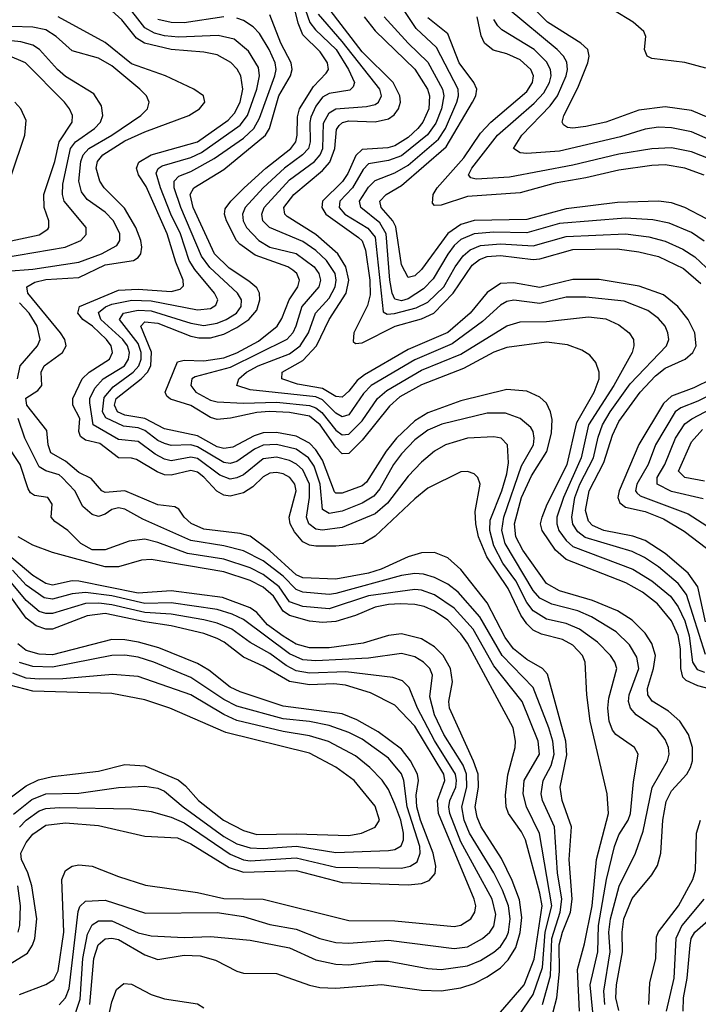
# Model space of a CAD drawing. Header units: inches. Extents: x 990535 to 1117859, y 769386 to 892122.
# Tile 354 of 656: x 1083870 to 1085931, y 782331 to 785321. Entities that reach past the tile are written whole.
import ezdxf

# ---------------------------------------------------------------- set-up
doc = ezdxf.new("R2010")
doc.units = ezdxf.units.IN
doc.header["$MEASUREMENT"] = 0
doc.layers.add('B0788', color=7, linetype='Continuous')

msp = doc.modelspace()

# ---------------------------------------------------------------- linework, layer by layer
at = {"layer": 'B0788', "color": 5}
for points, elevation in [([(1086030, 783271), (1085930, 783298.1), (1085894.1, 783314.1), (1085884.2, 783324.2), (1085878, 783350), (1085877.1, 783410), (1085870, 783451), (1085850, 783494.7), (1085807.1, 783547.1), (1085761.8, 783581.8), (1085711.1, 783611.1), (1085530, 783681.1), (1085497.4, 783710), (1085456.6, 783770), (1085451.5, 783790), (1085456.4, 783810), (1085471.7, 783850), (1085532.8, 783970), (1085562.3, 784097.7), (1085614.3, 784190), (1085629.9, 784230), (1085630.3, 784250.3), (1085619.5, 784279.5), (1085601.8, 784301.8), (1085577.4, 784317.4), (1085533.5, 784333.5), (1085470, 784341.3), (1085350, 784325.3), (1085310, 784310.8), (1085218.3, 784261.7), (1085090, 784212.2), (1085024.7, 784175.3), (1084993.3, 784146.7), (1084910, 784044.1), (1084870, 784002.9), (1084850, 784002.5), (1084830, 784022.9), (1084782.8, 784090), (1084750, 784116.7), (1084690, 784128.3), (1084628.9, 784131.1), (1084590, 784128.4), (1084510.2, 784110.2), (1084470, 784106.7), (1084450, 784112.3), (1084390, 784149.3), (1084328.4, 784168.4), (1084317.6, 784177.6), (1084311.7, 784190), (1084350, 784281.6), (1084370, 784287.2), (1084430, 784284.8), (1084490, 784293.7), (1084530, 784308.7), (1084595.1, 784344.9), (1084651.9, 784390), (1084666.5, 784413.5), (1084688.5, 784470), (1084715.3, 784510), (1084719.6, 784530), (1084711.7, 784550), (1084700.1, 784560.1), (1084684.9, 784570), (1084585.8, 784605.8), (1084538.7, 784638.7), (1084528.7, 784650), (1084498.8, 784710), (1084492.4, 784730), (1084494, 784746), (1084511.5, 784770), (1084552, 784810), (1084617.9, 784870), (1084693.8, 784930), (1084709, 784950), (1084713.4, 784970), (1084713.9, 785026.1), (1084719.9, 785050), (1084762.2, 785117.8), (1084801.3, 785158.7), (1084807.7, 785170), (1084805.2, 785190), (1084782.9, 785222.9), (1084730, 785274.7), (1084715.9, 785310), (1084686.6, 785430)], 3280), ([(1085948.5, 784648.5), (1085910, 784674.5), (1085842.6, 784702.6), (1085792.6, 784712.6), (1085710, 784718), (1085510, 784701.7), (1085410, 784673.9), (1085310, 784675.5), (1085250, 784671), (1085210, 784653.1), (1085190, 784634.9), (1085170, 784609.2), (1085126, 784534), (1085096.8, 784503.2), (1085050, 784473.4), (1085030, 784467.2), (1085010, 784472.5), (1085001.8, 784490), (1084994.7, 784530), (1084983.7, 784670), (1084963.6, 784703.6), (1084905.8, 784750), (1084902.4, 784770), (1084930, 784812.7), (1084950, 784832.9), (1085010, 784856), (1085050, 784878.7), (1085142.5, 784957.5), (1085163.6, 784990), (1085197.5, 785070), (1085202.7, 785090), (1085201.7, 785110), (1085136.3, 785236.3), (1085074.6, 785294.6), (1085002, 785402)], 3140), ([(1085963.1, 785023.1), (1085910, 785045), (1085830, 785056.5), (1085750, 785046.4), (1085650.3, 785009.7), (1085590, 784996.4), (1085550, 784991.9), (1085533.8, 784993.8), (1085521.9, 785001.9), (1085517.6, 785010), (1085522.6, 785030), (1085565.6, 785114.4), (1085595.5, 785190), (1085599.3, 785210), (1085595.2, 785230), (1085573.9, 785250), (1085473.5, 785313.5), (1085390, 785397.7)], 3020), ([(1085614.9, 782265.1), (1085602.7, 782390), (1085625.7, 782490), (1085627.5, 782570), (1085652.2, 782710), (1085677, 782810), (1085690, 782844.8), (1085717.6, 782890), (1085724.7, 782910), (1085734, 783006), (1085748.3, 783090), (1085737.1, 783110), (1085680.2, 783150), (1085670, 783163.2), (1085660.1, 783190), (1085656.6, 783230), (1085659.5, 783260.5), (1085683.9, 783350), (1085677.6, 783370), (1085664.3, 783390), (1085625.3, 783430), (1085569.8, 783469.8), (1085530, 783486.6), (1085470, 783500.6), (1085430, 783525.3), (1085410, 783551.3), (1085376.9, 783616.9), (1085337.8, 783670), (1085310, 783723.1), (1085297.5, 783770), (1085298.8, 783801.2), (1085334.4, 783890), (1085350, 783941.5), (1085354.9, 783974.9), (1085351.8, 784030), (1085332.8, 784050), (1085310, 784054.5), (1085230.1, 784049.9), (1085163.2, 784030), (1085129.5, 784010), (1085090, 783976.9), (1085050, 783934.5), (1084987.6, 783852.4), (1084950, 783819.9), (1084850, 783779.1), (1084790, 783770.4), (1084770, 783773.8), (1084748.3, 783790), (1084741.8, 783810), (1084750.5, 783870), (1084750, 783910), (1084730, 783953.5), (1084711.1, 783971.1), (1084690, 783982.5), (1084650, 783991.9), (1084610, 783987.4), (1084550, 783939), (1084530, 783929), (1084510, 783925.9), (1084477.7, 783937.7), (1084410, 783988.4), (1084390, 783992.3), (1084330, 783980.8), (1084310, 783986.4), (1084281.5, 784001.5), (1084230, 784040.2), (1084170, 784045.4), (1084093.7, 784090), (1084083.2, 784156.8), (1084083.9, 784170), (1084098.3, 784201.7), (1084124.1, 784230), (1084188.2, 784270), (1084201.2, 784290), (1084203.6, 784310), (1084197.6, 784330), (1084183.9, 784350), (1084117.2, 784410), (1084110, 784431.1), (1084131.3, 784448.7), (1084150, 784456.6), (1084211, 784469), (1084270, 784466.8), (1084410, 784440), (1084450, 784443.3), (1084466.1, 784453.9), (1084471.6, 784470), (1084462.4, 784490), (1084402.2, 784562.2), (1084385.5, 784590), (1084358.4, 784670), (1084329.2, 784730), (1084297.9, 784810), (1084285.3, 784854.7), (1084291, 784869), (1084303.4, 784876.6), (1084390, 784902.7), (1084422.1, 784917.9), (1084539.8, 785000.2), (1084562, 785030), (1084590.3, 785110), (1084598.4, 785150), (1084595.4, 785175.4), (1084565.5, 785225.5), (1084521.4, 785261.4), (1084472.8, 785272.8), (1084352.6, 785267.4), (1084310, 785271.4), (1084279.7, 785279.7), (1084250, 785296.2), (1084190, 785374.3)], 3360), ([(1084731.3, 785370), (1084751.9, 785311.9), (1084768.3, 785290), (1084831.5, 785230), (1084868.7, 785170), (1084886.9, 785130), (1084883.2, 785116.8), (1084873.2, 785106.8), (1084810, 785096.9), (1084790, 785085.4), (1084770, 785058.4), (1084754.8, 785025.2), (1084751.1, 785008.9), (1084752.9, 784950), (1084746.9, 784930), (1084729.4, 784910.6), (1084674.4, 784870), (1084609.4, 784810), (1084554.9, 784750), (1084546.9, 784730), (1084548.9, 784710), (1084559.4, 784690), (1084596.6, 784650), (1084630, 784630.2), (1084710, 784610.4), (1084764.4, 784570), (1084778.5, 784550), (1084783.4, 784530), (1084778.6, 784510), (1084726.9, 784450), (1084709, 784390), (1084699.3, 784370), (1084681.6, 784350), (1084510, 784265), (1084403.6, 784236.4), (1084392.7, 784230), (1084390.4, 784210), (1084405.5, 784190), (1084450, 784165.2), (1084470, 784160.6), (1084550, 784156.4), (1084650, 784159.3), (1084750, 784149.6), (1084770, 784142.1), (1084788, 784128), (1084830, 784074.3), (1084850, 784059.8), (1084870, 784061.8), (1084910, 784102.2), (1084957.4, 784170), (1084984.8, 784195.2), (1085090, 784256), (1085210, 784304.9), (1085350, 784391.5), (1085390, 784403.5), (1085470, 784404.1), (1085598.1, 784418.1), (1085650, 784411.9), (1085690, 784394.2), (1085721.1, 784370), (1085734.3, 784350), (1085735.7, 784330), (1085729.9, 784310), (1085674.5, 784210), (1085597.8, 784090), (1085575.3, 783990), (1085521.7, 783870), (1085501.6, 783810), (1085501.3, 783790), (1085507.7, 783770), (1085530, 783738.8), (1085550, 783721.2), (1085732.2, 783652.2), (1085790, 783616.7), (1085846.2, 783570), (1085870, 783537.5), (1085890, 783494.9), (1085903, 783450), (1085913.8, 783370), (1085927.7, 783347.7), (1085950, 783339.4)], 3260), ([(1085952.6, 783492.6), (1085930, 783598), (1085900.4, 783640.4), (1085830, 783700.1), (1085770, 783739), (1085732, 783752), (1085643.9, 783770), (1085610, 783784.9), (1085597.6, 783797.6), (1085588.2, 783830), (1085599.4, 783890), (1085644.1, 783975.9), (1085670, 784058.9), (1085690, 784101), (1085754.1, 784190), (1085801.2, 784238.8), (1085830, 784262.4), (1085891.5, 784290), (1085914.4, 784310), (1085924.1, 784330), (1085920.5, 784370), (1085900.3, 784410), (1085869, 784450), (1085825.2, 784485.2), (1085751.4, 784511.4), (1085630, 784531.4), (1085550, 784531.8), (1085450, 784507.2), (1085370, 784521.8), (1085330, 784519.5), (1085290, 784492), (1085238.1, 784430), (1085170, 784370.8), (1085050, 784319.3), (1084917.4, 784242.6), (1084894.8, 784225.2), (1084870, 784192.7), (1084850, 784174.9), (1084830, 784176.6), (1084790, 784201), (1084714.1, 784214.1), (1084666.6, 784230), (1084667.6, 784250), (1084730, 784285.8), (1084771.5, 784330), (1084810.2, 784410), (1084861.8, 784490), (1084869.8, 784530), (1084861.1, 784570), (1084836.5, 784610), (1084770, 784668), (1084683.1, 784723.1), (1084675.4, 784730), (1084672, 784750), (1084702.4, 784790), (1084790, 784863), (1084812, 784888), (1084827, 784930), (1084832.3, 784987.7), (1084840.4, 784999.6), (1084851, 785009), (1084870, 785013.3), (1084950, 785010.7), (1084990, 785019.4), (1085007.6, 785032.4), (1085020.5, 785050), (1085026.5, 785070), (1085024.8, 785090), (1085004.2, 785130), (1084910, 785223.6), (1084803.2, 785363.2)], 3220), ([(1085570.6, 782310), (1085563.7, 782436.3), (1085585.6, 782514.4), (1085609.1, 782630), (1085622.2, 782770), (1085658.1, 782910), (1085654.6, 782970), (1085602.6, 783190), (1085592.9, 783270), (1085587.9, 783370), (1085579.2, 783390), (1085550, 783421.6), (1085518.2, 783438.2), (1085454.7, 783454.7), (1085430, 783466.6), (1085410, 783485.6), (1085392.6, 783512.6), (1085353.3, 783593.3), (1085288.8, 783690), (1085263.4, 783750), (1085255, 783790), (1085253.2, 783826.8), (1085268.7, 783910), (1085261.7, 783930), (1085250, 783941.7), (1085230, 783948.5), (1085210, 783947.6), (1085110, 783897.7), (1085070, 783866), (1084950, 783752.5), (1084912.1, 783730), (1084830, 783722.1), (1084770, 783722.4), (1084750, 783725.3), (1084730, 783735.6), (1084705.3, 783765.3), (1084692.1, 783790), (1084688.6, 783810), (1084710.2, 783890.2), (1084705.6, 783910), (1084691, 783930), (1084670, 783941.6), (1084650, 783946), (1084630, 783943.7), (1084610, 783932.6), (1084578.3, 783901.7), (1084550, 783883.9), (1084510, 783873.9), (1084490, 783877), (1084468.7, 783888.7), (1084430, 783931.7), (1084410, 783947), (1084390, 783951.4), (1084330, 783937.4), (1084310, 783938.9), (1084287.4, 783947.4), (1084224.7, 783984.7), (1084210, 783989.6), (1084170, 783989.9), (1084113.6, 784033.6), (1084070, 784043.9), (1084055, 784055), (1084050.2, 784070), (1084053.4, 784110), (1084032, 784150), (1084031.7, 784170), (1084059.9, 784230), (1084081.3, 784250), (1084143.1, 784290), (1084152.6, 784310), (1084148.2, 784330), (1084133.8, 784350), (1084091.4, 784390), (1084062.5, 784410), (1084046.7, 784430), (1084052, 784450), (1084170, 784499.6), (1084230, 784502), (1084330, 784495.8), (1084357.7, 784502.3), (1084367.8, 784512.2), (1084367, 784530), (1084344.5, 784584.5), (1084318, 784670), (1084254.2, 784814.2), (1084230.7, 784850), (1084225.2, 784870), (1084232.3, 784887.7), (1084270, 784910.2), (1084410, 784949.6), (1084503.8, 785016.2), (1084523.1, 785036.9), (1084539.7, 785070), (1084548.3, 785110), (1084542.3, 785150), (1084530.6, 785170.6), (1084511.2, 785191.2), (1084470, 785214.3), (1084430, 785221.8), (1084330, 785230), (1084249.1, 785249.1), (1084225.1, 785265.1), (1084180.5, 785320.5), (1084150, 785347.4)], 3380), ([(1085690, 782311.5), (1085680.1, 782350), (1085682.3, 782390), (1085700.5, 782490), (1085699.5, 782550), (1085704.4, 782590), (1085730, 782652.3), (1085790, 782723.8), (1085807.4, 782752.6), (1085817.3, 782790), (1085823.1, 782890), (1085833.8, 782946.2), (1085850, 782979.1), (1085896, 783030), (1085907.5, 783050), (1085913.4, 783070), (1085913, 783110), (1085900.9, 783150), (1085874.9, 783190), (1085840.9, 783220.9), (1085791.2, 783251.2), (1085777.9, 783270), (1085777, 783290), (1085795.2, 783350), (1085800.7, 783390), (1085790, 783425.9), (1085770, 783457.3), (1085730, 783497.4), (1085685.2, 783525.2), (1085610, 783557), (1085510, 783586), (1085470, 783608.4), (1085398.1, 783710), (1085377.3, 783750), (1085372.7, 783790), (1085393.7, 783870), (1085424.3, 783935.7), (1085471, 784009), (1085485.6, 784065.6), (1085487.1, 784107.1), (1085482.7, 784130), (1085470, 784156.3), (1085450, 784174.5), (1085410, 784192.8), (1085350, 784197.3), (1085210, 784163.5), (1085110, 784126.6), (1085070, 784102.4), (1085014.4, 784050), (1084983.2, 784010), (1084923.9, 783916.1), (1084910, 783905.4), (1084850, 783882.6), (1084830, 783883.1), (1084826.8, 783886.8), (1084790, 783982.9), (1084770, 784014.5), (1084750, 784035.1), (1084710, 784056.5), (1084650, 784067.4), (1084610, 784066), (1084582.9, 784057.1), (1084517.4, 784022.6), (1084490, 784018.1), (1084470, 784024), (1084410, 784056.7), (1084310, 784078.1), (1084250, 784110), (1084190, 784119.9), (1084167.2, 784130), (1084158.4, 784150), (1084163.2, 784170), (1084239.2, 784230), (1084258, 784250), (1084269.1, 784270), (1084270.9, 784310.9), (1084238.1, 784390), (1084250, 784403.2), (1084290, 784399.2), (1084390, 784359.3), (1084414.4, 784354.4), (1084450, 784354.7), (1084490, 784365.5), (1084530, 784385.9), (1084566.5, 784410), (1084590, 784438.3), (1084599.6, 784470), (1084598.2, 784490), (1084590, 784506.1), (1084566.7, 784526.7), (1084506.1, 784566.1), (1084462.2, 784610), (1084397.1, 784750), (1084387.9, 784790), (1084399.1, 784810), (1084490, 784866.1), (1084617.1, 784970), (1084629.3, 784990.7), (1084656.8, 785090), (1084692.9, 785150), (1084698.2, 785170), (1084694.3, 785190), (1084663.2, 785250), (1084630, 785335.7)], 3320), ([(1085952.5, 783392.5), (1085895.5, 783575.5), (1085870, 783608.4), (1085810, 783659.4), (1085767.5, 783687.5), (1085730, 783705.6), (1085587.9, 783747.9), (1085565.1, 783765.1), (1085550, 783788.8), (1085546.8, 783810), (1085556.3, 783870), (1085571.2, 783910), (1085612.4, 783990), (1085626.6, 784053.4), (1085640.5, 784090), (1085663.4, 784130), (1085724.6, 784215.4), (1085834.3, 784330), (1085841.1, 784350), (1085838.7, 784370), (1085829.9, 784390), (1085810, 784413.7), (1085777.5, 784437.5), (1085705.6, 784465.6), (1085590, 784478.3), (1085530, 784477.8), (1085450, 784459.3), (1085370.7, 784469.3), (1085350, 784464.8), (1085330, 784453.9), (1085275.4, 784404.6), (1085183.9, 784336.1), (1085070, 784287.7), (1084937.7, 784210), (1084914, 784186), (1084870, 784121), (1084850, 784114.9), (1084830, 784126.1), (1084790, 784166.2), (1084770, 784175.4), (1084570, 784197.1), (1084529.8, 784210), (1084535.7, 784230), (1084559.2, 784250), (1084594.4, 784270), (1084690, 784305.7), (1084721.8, 784330), (1084747.2, 784370), (1084769.1, 784430), (1084810, 784475.2), (1084828.6, 784510), (1084831.3, 784530), (1084828, 784550), (1084802.5, 784590), (1084770, 784619.7), (1084730, 784647.4), (1084629, 784690), (1084608.6, 784710), (1084605.2, 784730), (1084613, 784750), (1084690, 784834.9), (1084765.7, 784890), (1084782.8, 784910), (1084791.1, 784930), (1084793.1, 785006.9), (1084810, 785038.4), (1084830, 785050.3), (1084923.1, 785056.9), (1084950, 785063.5), (1084960.2, 785070), (1084969.5, 785090), (1084963.5, 785110), (1084850, 785255.1), (1084777.9, 785337.9)], 3240), ([(1086010, 784937), (1085910, 784979.9), (1085850, 784992.4), (1085810, 784994.2), (1085770, 784987.9), (1085694.5, 784965.5), (1085510, 784922), (1085410, 784914.6), (1085390, 784916.9), (1085370, 784929.7), (1085395.6, 784970), (1085480.8, 785059.2), (1085503.1, 785090), (1085529.7, 785150), (1085533.8, 785170), (1085531.7, 785191.7), (1085521.9, 785210), (1085502.3, 785230), (1085353.6, 785353.6)], 3040), ([(1085953.6, 785173.6), (1085890, 785190.6), (1085790, 785202.7), (1085775.8, 785210), (1085767.9, 785230), (1085771.8, 785270), (1085765.3, 785285.3), (1085733.6, 785313.6), (1085673.7, 785350)], 2980), ([(1083830, 784557.1), (1083910, 784563.1), (1084050, 784584.6), (1084118.5, 784610), (1084164.9, 784635.1), (1084174.6, 784650), (1084174.3, 784670), (1084155, 784710), (1084130, 784735.9), (1084075.2, 784775.2), (1084058, 784798), (1084050.2, 784830), (1084056.1, 784890), (1084062.8, 784910), (1084080.3, 784930), (1084150.6, 784970), (1084238, 785030), (1084258, 785050), (1084263.7, 785070), (1084255, 785090), (1084235.4, 785110), (1084150, 785181), (1084110, 785203.6), (1084030, 785226.7), (1083981.1, 785270), (1083950, 785289.9), (1083910, 785297.9), (1083781.9, 785301.9)], 3440), ([(1085490, 782307.7), (1085501.8, 782350), (1085509.2, 782430), (1085508.6, 782511.4), (1085518.6, 782550), (1085542.5, 782610), (1085548.2, 782650), (1085538.5, 782770), (1085546.3, 782870), (1085517.7, 782950), (1085511.7, 782990), (1085531.9, 783088.1), (1085528.8, 783130), (1085473.5, 783333.5), (1085458.1, 783350), (1085410, 783377.8), (1085369.8, 783409.8), (1085344.7, 783444.7), (1085290.1, 783550.1), (1085210, 783651.4), (1085170, 783686.5), (1085130, 783702.9), (1085090, 783701.7), (1085050, 783689.9), (1084967.8, 783652.2), (1084930, 783640), (1084830, 783621.6), (1084730, 783626), (1084710, 783635.1), (1084630, 783707.8), (1084570, 783752.1), (1084540.3, 783760.3), (1084430, 783773.1), (1084390.8, 783790.8), (1084369.4, 783810), (1084353.9, 783833.9), (1084341.1, 783841.1), (1084290, 783847.4), (1084190, 783890.2), (1084130, 783885.3), (1084119.5, 783890), (1084087.7, 783927.7), (1084050, 783945.9), (1084010, 783979.9), (1083965.4, 784005.4), (1083957, 784030), (1083953.3, 784073.3), (1083891.7, 784150), (1083888.6, 784171.4), (1083925.6, 784194.4), (1083937.9, 784210), (1083936, 784250), (1083945.1, 784270), (1083999.9, 784310), (1084011.6, 784330), (1084007.1, 784350), (1083993.9, 784370), (1083895.6, 784490), (1083892.1, 784510), (1083916.3, 784523.7), (1083950, 784531.9), (1084050, 784537.5), (1084130, 784576), (1084215.7, 784590), (1084230, 784598.4), (1084238.7, 784610), (1084241.7, 784630), (1084238.4, 784650), (1084222.8, 784690), (1084188.4, 784748.4), (1084127.2, 784810), (1084113.4, 784830), (1084102.6, 784870), (1084106.4, 784890), (1084123.3, 784910), (1084190, 784952.5), (1084250, 784980.7), (1084383.7, 785030), (1084416.5, 785050), (1084432.3, 785070), (1084428.9, 785090), (1084398.7, 785110), (1084312.7, 785150), (1084210, 785186.5), (1084130, 785251.6), (1083986.8, 785330)], 3420), ([(1085647.1, 782330), (1085643.9, 782370), (1085662.9, 782490), (1085659.3, 782550), (1085664.9, 782590), (1085690.5, 782689.5), (1085740.4, 782790), (1085763.6, 782856.4), (1085791.1, 782988.9), (1085837.5, 783070), (1085842.8, 783090), (1085840.9, 783110), (1085830, 783135), (1085806.1, 783166.1), (1085741.9, 783210), (1085724.9, 783230), (1085719.3, 783250), (1085720.7, 783270), (1085750, 783350), (1085744.5, 783384.5), (1085722, 783422), (1085681.5, 783461.5), (1085607.1, 783507.1), (1085565.1, 783525.1), (1085485.8, 783545.8), (1085450, 783564.3), (1085430, 783586.9), (1085344.9, 783730), (1085334.4, 783770), (1085340.3, 783810), (1085394.4, 783965.6), (1085430.2, 784029.8), (1085433.1, 784050), (1085429.5, 784070), (1085422.1, 784082.1), (1085389.7, 784109.7), (1085345.7, 784125.7), (1085290, 784125.6), (1085152.3, 784092.3), (1085110, 784074.7), (1085070, 784044.6), (1085030, 784002), (1085005.8, 783970), (1084964.2, 783895.8), (1084945.7, 783874.3), (1084910, 783852.7), (1084850, 783828.2), (1084810, 783821.2), (1084790, 783833.6), (1084782.5, 783910), (1084764.8, 783964.8), (1084747.3, 783990), (1084710, 784016.3), (1084650.5, 784030.5), (1084610, 784028.2), (1084583.1, 784016.9), (1084530, 783978.7), (1084510, 783973), (1084490, 783976), (1084410, 784024), (1084390, 784029.3), (1084330, 784027.9), (1084310, 784034.2), (1084290, 784043.1), (1084250, 784073.6), (1084230, 784081.1), (1084186, 784086), (1084131.9, 784111.9), (1084122.2, 784130), (1084126.6, 784173.4), (1084154, 784206), (1084215.4, 784250), (1084232.2, 784270), (1084239.6, 784290), (1084239.7, 784310), (1084230, 784337.2), (1084173.9, 784410), (1084185.3, 784430), (1084230, 784439.1), (1084270, 784436.5), (1084390, 784399.4), (1084430, 784392.4), (1084470, 784399.1), (1084496.9, 784410), (1084528.9, 784430), (1084543.4, 784450), (1084543.7, 784470), (1084532.1, 784490), (1084448.1, 784568.1), (1084422.5, 784602.5), (1084359.4, 784750), (1084339.5, 784810), (1084339, 784830), (1084354.1, 784845.9), (1084390, 784859.7), (1084461, 784899), (1084550, 784961), (1084581.2, 784990), (1084598.3, 785021.7), (1084644.7, 785150), (1084648.9, 785170), (1084646.1, 785190), (1084628.3, 785230), (1084598.5, 785278.5), (1084579.2, 785299.2), (1084550, 785318.2), (1084530, 785325.2)], 3340), ([(1084490, 785329.4), (1084370, 785311.7), (1084330, 785312.2), (1084290, 785321)], 3340), ([(1084916.5, 785330), (1084950, 785287.5), (1085070.7, 785170.7), (1085108.8, 785110), (1085115, 785090), (1085112.3, 785050), (1085094.5, 785010), (1085079, 784990), (1085050, 784962.8), (1085010, 784938.2), (1084987.9, 784932.1), (1084910, 784926.8), (1084891.5, 784908.5), (1084866.7, 784853.3), (1084850.7, 784829.3), (1084790, 784770), (1084787.5, 784750), (1084800.4, 784730), (1084899.7, 784659.7), (1084910, 784649), (1084920.6, 784620.6), (1084933.2, 784530), (1084934.8, 784485.2), (1084926.7, 784453.3), (1084885.5, 784370), (1084883.4, 784343.4), (1084890, 784337.2), (1084910, 784339.9), (1085010.2, 784389.8), (1085090, 784412.6), (1085128, 784430), (1085186.6, 784490), (1085244.8, 784575.2), (1085267.1, 784592.9), (1085290, 784601.7), (1085330, 784605.1), (1085430, 784592.6), (1085450, 784594.2), (1085550, 784622.9), (1085684.8, 784624.8), (1085750, 784615.8), (1085810, 784601.7), (1085885.7, 784565.7), (1085939.2, 784519.2)], 3180), ([(1084976.7, 785330), (1085049.6, 785250), (1085110, 785191.8), (1085154.1, 785110), (1085157.9, 785090), (1085150.9, 785050), (1085133.8, 785006.2), (1085109.1, 784970.9), (1085030, 784907.6), (1084990, 784893), (1084930, 784882.7), (1084913.7, 784866.3), (1084881.1, 784810), (1084843, 784770), (1084840.3, 784750), (1084857.7, 784730), (1084928, 784688), (1084950, 784659.9), (1084973.7, 784433.7), (1084986.5, 784426.5), (1085009, 784429), (1085074.4, 784445.6), (1085110, 784462.7), (1085158.7, 784510), (1085192.3, 784570), (1085216.6, 784603.4), (1085238.3, 784621.7), (1085270, 784635.4), (1085330, 784639.8), (1085430, 784634), (1085530, 784662.5), (1085710, 784670.9), (1085781, 784661), (1085830, 784648.3), (1085884.4, 784624.4), (1085920.7, 784600.7), (1085972.4, 784552.4)], 3160), ([(1085955.6, 784715.6), (1085890.4, 784750.4), (1085850, 784764.7), (1085810, 784769.6), (1085685.5, 784765.5), (1085530, 784746.8), (1085410, 784713.8), (1085250, 784710.5), (1085210, 784699.2), (1085170, 784671.2), (1085090, 784562.1), (1085070, 784543.1), (1085050, 784537.4), (1085030, 784576.2), (1085012.1, 784692.1), (1085003.7, 784710), (1084968.4, 784750), (1084963.6, 784770), (1084982.9, 784790), (1085030, 784817.3), (1085165.2, 784934.8), (1085245, 785070), (1085255.5, 785090), (1085258.3, 785110), (1085249.3, 785130), (1085204.8, 785190), (1085170, 785278.4), (1085110, 785326.4)], 3120), ([(1085948.8, 784848.8), (1085890, 784870), (1085830, 784879.7), (1085790, 784878.4), (1085690, 784863.4), (1085590, 784840.1), (1085496, 784824), (1085390, 784794.7), (1085230, 784783.5), (1085150, 784757.3), (1085130, 784757), (1085124, 784764), (1085125.5, 784790), (1085138.1, 784810), (1085218.6, 784901.4), (1085270, 784976.5), (1085301.3, 785010), (1085410, 785102.7), (1085427.8, 785130), (1085430.2, 785150.2), (1085422.3, 785170), (1085390, 785199.4), (1085350, 785217.1), (1085308.5, 785228.5), (1085281.9, 785250), (1085271.5, 785271.5), (1085259.7, 785330)], 3080), ([(1085990, 784887.9), (1085910, 784919.5), (1085850, 784931.4), (1085790, 784928.4), (1085690, 784912.5), (1085550, 784879.1), (1085357.7, 784842.3), (1085257, 784837), (1085240.8, 784840.8), (1085232.9, 784850), (1085243.5, 784870), (1085321, 784970), (1085432.8, 785067.2), (1085461.6, 785098.4), (1085479.5, 785130), (1085483.9, 785150), (1085481.9, 785170), (1085470, 785193.3), (1085432.8, 785230), (1085334.5, 785290), (1085321.8, 785301.8), (1085310, 785321.2)], 3060), ([(1083770, 784589.8), (1084008.6, 784630), (1084056.2, 784650), (1084072, 784668), (1084071.8, 784690), (1084005.3, 784770), (1084000.2, 784790), (1084001.7, 784821.7), (1084025.1, 784930), (1084039.8, 784950), (1084097.4, 784990), (1084116.2, 785010), (1084123.2, 785030), (1084119.1, 785059.1), (1084095.9, 785095.9), (1084010, 785148.7), (1083984.8, 785170), (1083930.4, 785230), (1083910, 785243.3), (1083873.7, 785253.7), (1083750, 785267.1)], 3460), ([(1083730, 784624.8), (1083930, 784667.7), (1083955.4, 784684.6), (1083959.3, 784690), (1083959, 784710), (1083944.8, 784750), (1083943.9, 784790), (1083976.7, 784890), (1083990.6, 784949.4), (1084029.6, 785010), (1084030.3, 785030), (1084021.9, 785050), (1084006, 785070), (1083887.7, 785190), (1083833.5, 785213.5)], 3480), ([(1083845.8, 784850), (1083886.4, 784970), (1083890, 785014.3), (1083873.4, 785050), (1083855.3, 785070)], 3520), ([(1083863.5, 784230), (1083871.8, 784270), (1083924.8, 784330), (1083932.9, 784350), (1083923.6, 784390), (1083899.4, 784430), (1083870, 784460.5)], 3440), ([(1086024.5, 784255.5), (1085917.3, 784202.7), (1085850, 784177.6), (1085825, 784155), (1085750, 784031.2), (1085690.4, 783890), (1085687, 783870), (1085693.1, 783853.1), (1085710, 783840.2), (1085770, 783827), (1085824.9, 783804.9), (1085887.8, 783767.8), (1085955.9, 783715.9)], 3180), ([(1086103.9, 784250), (1085930, 784162.8), (1085877.6, 784142.4), (1085860.4, 784130), (1085800.7, 784030), (1085778.8, 783970), (1085744.2, 783910), (1085740.7, 783890), (1085744.1, 783884.1), (1085754.5, 783874.5), (1085900.6, 783820.6), (1085985.2, 783765.2)], 3160), ([(1085340.3, 782230), (1085430, 782360.7), (1085457.8, 782442.2), (1085466, 782550), (1085486.1, 782630), (1085449.2, 782849.2), (1085409.4, 782930), (1085399, 782970), (1085402.6, 783010), (1085448.8, 783090), (1085445, 783130), (1085396, 783250), (1085310, 783358.7), (1085246.9, 783470), (1085190, 783533.8), (1085130, 783573.9), (1085090, 783588.1), (1085070, 783590.4), (1084930, 783571), (1084810, 783532.1), (1084730, 783538.8), (1084690, 783552.6), (1084658.3, 783598.3), (1084610, 783636.4), (1084570, 783656.6), (1084490, 783682.6), (1084379.9, 783699.9), (1084290, 783733.1), (1084250, 783742.9), (1084202.8, 783737.2), (1084130, 783710.4), (1084090, 783710.8), (1084055.7, 783730), (1084016.2, 783770), (1083976.7, 783796.7), (1083966.4, 783810), (1083969.1, 783850), (1083955.6, 783870), (1083915.8, 783875.8), (1083903.5, 783883.5), (1083895.7, 783895.7), (1083872.1, 783970), (1083738.5, 784170)], 3460), ([(1085945.5, 783865.5), (1085850, 783888), (1085806.4, 783910), (1085805.8, 783930), (1085829.5, 783970), (1085861.7, 784050), (1085890, 784093.7), (1085911.1, 784108.9), (1086050, 784182)], 3140), ([(1085457.6, 782330), (1085482.6, 782417.4), (1085486.2, 782530), (1085511.3, 782610), (1085516.4, 782650), (1085503.1, 782730), (1085494, 782870), (1085458, 782950), (1085453.6, 782970), (1085460.1, 783010), (1085484.3, 783055.7), (1085493.8, 783090), (1085489.5, 783130), (1085477.4, 783170), (1085430, 783292.8), (1085335.7, 783390), (1085267.8, 783507.8), (1085201.8, 783581.8), (1085170, 783606.3), (1085130, 783626.8), (1085096.9, 783636.9), (1085070, 783639.3), (1085030, 783632.5), (1084830, 783578.2), (1084810, 783575), (1084730, 783582.2), (1084710, 783590), (1084670, 783631), (1084610, 783677.6), (1084550, 783707.6), (1084490, 783723.3), (1084390, 783739.3), (1084244.1, 783804.1), (1084190, 783834.5), (1084170, 783838.3), (1084150, 783833.7), (1084130, 783818.7), (1084110, 783811.7), (1084090, 783817.7), (1084062.4, 783842.4), (1084037.8, 783890), (1083999.3, 783930), (1083990, 783938.3), (1083950, 783950.6), (1083930, 783962.4), (1083886.2, 784050), (1083866, 784110)], 3440), ([(1085950, 783919), (1085890.2, 783930.2), (1085870.4, 783950), (1085910, 784038.8), (1085944.1, 784075.9)], 3120), ([(1085330, 782306.3), (1085402.2, 782390), (1085432.8, 782467.2), (1085456.5, 782630), (1085450, 782668.6), (1085406.4, 782830), (1085394.3, 782854.3), (1085354.8, 782910), (1085347.4, 782930), (1085346, 782966), (1085352.3, 783027.7), (1085375.3, 783110), (1085376.4, 783130), (1085368.4, 783170), (1085230, 783427.4), (1085210, 783455.8), (1085170, 783497), (1085130, 783524.6), (1085098.4, 783538.4), (1085070, 783545), (1085026.4, 783546.4), (1084990, 783545), (1084950, 783537), (1084890, 783510.9), (1084830, 783493.4), (1084790, 783490.2), (1084750, 783494), (1084690, 783511.7), (1084670, 783525), (1084641, 783570), (1084610, 783597), (1084570, 783617.5), (1084490, 783644.4), (1084270, 783681.3), (1084240.1, 783679.9), (1084170, 783658.8), (1084130, 783659.3), (1083970, 783702.9), (1083910, 783724.9), (1083865.7, 783750)], 3480), ([(1084083.4, 782330), (1084096, 782470), (1084108.9, 782511.1), (1084130, 782529.7), (1084150, 782531.9), (1084170, 782527.9), (1084250, 782481.3), (1084290, 782466.4), (1084370, 782480.3), (1084418.2, 782478.2), (1084464.8, 782464.8), (1084530, 782430.8), (1084550, 782425.2), (1084650, 782424.2), (1084750, 782388.6), (1084781.7, 782381.7), (1084830, 782379.1), (1084970, 782390.8), (1085090, 782373.1), (1085150, 782371.4), (1085210, 782380.9), (1085250, 782393.6), (1085290, 782413.7), (1085330, 782441.2), (1085354, 782466), (1085376.6, 782503.4), (1085390, 782548.7), (1085394.7, 782594.7), (1085388.3, 782648.3), (1085366.3, 782706.3), (1085333.7, 782773.7), (1085271.2, 782870), (1085259.1, 782899.1), (1085253, 782930), (1085263.7, 782990), (1085262.4, 783030), (1085248.9, 783068.9), (1085175.1, 783230), (1085173.2, 783250), (1085184.4, 783310), (1085178.4, 783350), (1085156.3, 783390), (1085130, 783416.5), (1085090, 783440.8), (1085030, 783456.2), (1084990, 783451.1), (1084912.9, 783427.1), (1084810, 783412.9), (1084750, 783413.2), (1084710, 783424.4), (1084670, 783448.6), (1084622.9, 783482.9), (1084590, 783520.1), (1084570, 783535), (1084486, 783566), (1084330, 783586.6), (1084230, 783579.7), (1084050, 783615.8), (1084030, 783616.2), (1083970, 783603.8), (1083950, 783608.6), (1083910, 783633.3), (1083846.1, 783686.1)], 3520), ([(1083990, 782329.1), (1084010, 782350.6), (1084021.1, 782378.9), (1084047.7, 782612.3), (1084052.7, 782627.3), (1084070, 782643.9), (1084130, 782647.2), (1084252.4, 782607.6), (1084470, 782609.1), (1084550, 782597), (1084630, 782573), (1084710, 782558.5), (1084781.8, 782530), (1084830, 782518.7), (1084870, 782516.3), (1084990, 782525.4), (1085190, 782500.2), (1085230, 782504.8), (1085276, 782530), (1085297.8, 782550), (1085310, 782568.3), (1085316.3, 782603.7), (1085304.8, 782650), (1085210, 782824.1), (1085176.3, 782910), (1085173.5, 782930), (1085176.8, 782950), (1085194.6, 782990), (1085197.2, 783010), (1085193.7, 783030), (1085130, 783131.8), (1085078, 783230), (1085052.9, 783292.9), (1085033.3, 783313.3), (1085003.4, 783323.4), (1084860.7, 783340.7), (1084750, 783336.1), (1084710, 783343.2), (1084679.1, 783359.1), (1084630, 783396), (1084570, 783429.1), (1084514.8, 783470), (1084470, 783488), (1084430, 783498), (1084330, 783515.7), (1084250, 783520.4), (1084150, 783544.1), (1084111, 783549), (1084070, 783547.5), (1083970, 783517.6), (1083950, 783517.2), (1083930, 783523.3), (1083890, 783557.3), (1083830, 783628.9)], 3560), ([(1084030, 782271.9), (1084053.6, 782346.4), (1084062, 782470), (1084076.4, 782543.6), (1084090, 782571.7), (1084110, 782584.5), (1084150, 782583.9), (1084230, 782547.6), (1084270, 782538.3), (1084370, 782533), (1084450, 782536.1), (1084570, 782525.5), (1084690, 782501.6), (1084770, 782465.3), (1084830, 782452.4), (1084870, 782450.7), (1084950, 782461.2), (1084990, 782461.1), (1085110, 782439.2), (1085150, 782436.1), (1085230, 782447.7), (1085270, 782463.8), (1085310, 782489.4), (1085330, 782506.4), (1085348, 782532), (1085354.7, 782550), (1085359.7, 782590), (1085354.5, 782630), (1085336.8, 782676.8), (1085309.8, 782729.8), (1085236.3, 782850), (1085219.9, 782890), (1085212.7, 782930), (1085228.3, 782990), (1085227.6, 783030), (1085216.7, 783056.7), (1085158.2, 783150), (1085129.7, 783210), (1085116.1, 783263.9), (1085123.9, 783330), (1085115.5, 783350), (1085096.7, 783370), (1085070, 783385.8), (1085030, 783396), (1084930, 783382.3), (1084770, 783374.2), (1084730, 783376.7), (1084690, 783395), (1084550, 783499), (1084515.6, 783515.6), (1084470, 783529.6), (1084330, 783550.1), (1084250, 783548), (1084150, 783571.1), (1084070, 783581.2), (1084030, 783577.6), (1083970, 783560.7), (1083945, 783565), (1083890, 783603.6), (1083848.8, 783648.8)], 3540), ([(1083870, 782360.5), (1083949.7, 782390.3), (1083974.1, 782405.9), (1083987.3, 782432.7), (1084004.1, 782550), (1083998.6, 782710), (1084010, 782737.3), (1084030, 782750.6), (1084050, 782754), (1084090, 782750.5), (1084170, 782718.6), (1084252.4, 782692.4), (1084410, 782670), (1084490, 782651.8), (1084610, 782650), (1084870, 782585.6), (1085010, 782583.7), (1085190, 782567), (1085210, 782570.6), (1085239.9, 782590), (1085252.8, 782610), (1085255.2, 782630), (1085250.5, 782650), (1085141.9, 782910), (1085139.5, 782950), (1085161.1, 783010), (1085158.2, 783030), (1085070, 783175.3), (1085010, 783238.8), (1084936.1, 783276.1), (1084859.8, 783299.8), (1084824.2, 783304.2), (1084750, 783300.4), (1084690, 783311.4), (1084610, 783357.5), (1084550, 783384.4), (1084491.6, 783430), (1084470, 783441.5), (1084430, 783457.1), (1084330, 783480.4), (1084250, 783491.9), (1084130, 783517), (1084075, 783510), (1083970, 783469.5), (1083950, 783469.5), (1083920.1, 783479.9), (1083890, 783503), (1083827.2, 783590)], 3580), ([(1083770.1, 782410.1), (1083893.8, 782486.2), (1083909.6, 782510), (1083916, 782530), (1083922.5, 782590), (1083907.7, 782690), (1083895.3, 782730), (1083875.5, 782770), (1083873.8, 782790), (1083890, 782821.6), (1083910, 782847.6), (1083950, 782874.8), (1084010, 782882), (1084110, 782873.3), (1084250, 782841.2), (1084350, 782835.9), (1084390, 782817.6), (1084506.4, 782746.4), (1084550, 782731.5), (1084710, 782736.8), (1084850, 782700.2), (1085050, 782693.3), (1085090, 782697.1), (1085113.8, 782706.2), (1085131.7, 782728.3), (1085134.1, 782750), (1085126.3, 782790), (1085087, 782890), (1085076, 782930), (1085074.7, 782965.3), (1085081.5, 783010), (1085078.7, 783030), (1085057, 783070), (1085030, 783105.3), (1084958.5, 783158.5), (1084894.3, 783194.3), (1084850, 783212.5), (1084670, 783235.7), (1084539.4, 783279.4), (1084510, 783293.8), (1084445, 783345), (1084410, 783365.4), (1084293.2, 783413.2), (1084231.6, 783430), (1084190, 783437.7), (1084150, 783438.8), (1083970, 783392), (1083930, 783393.5), (1083890, 783404.9), (1083865.1, 783425.1)], 3620), ([(1083870, 782868.5), (1083890.3, 782890), (1083930, 782917.7), (1083950, 782925), (1083990, 782928.3), (1084210, 782924.1), (1084270, 782915.7), (1084330, 782898.5), (1084370, 782881.8), (1084510, 782786.2), (1084549.7, 782769.7), (1084570, 782766.6), (1084710, 782775), (1084830, 782747.2), (1085030, 782744.1), (1085056.5, 782750), (1085077, 782763), (1085086.9, 782790), (1085085.2, 782810), (1085046.6, 782930), (1085036.8, 783010), (1085030.1, 783030.1), (1084990, 783077.8), (1084910, 783135.5), (1084870, 783155.6), (1084810, 783177.2), (1084750, 783189.7), (1084670, 783197.6), (1084530, 783235.6), (1084490, 783256.5), (1084390, 783323.5), (1084277.5, 783370), (1084230, 783385), (1084190, 783391), (1084150, 783389.7), (1083970, 783354.4), (1083910, 783356), (1083870, 783368.9)], 3640), ([(1083851.9, 782908.1), (1083907.7, 782952.3), (1083950, 782969.8), (1084050, 782971.9), (1084170, 782989.4), (1084250, 782993.1), (1084290, 782986.7), (1084310, 782977.5), (1084367.2, 782930), (1084490, 782840.3), (1084530, 782818.3), (1084570, 782805.3), (1084610, 782803.8), (1084711, 782811), (1084830, 782791.7), (1084990, 782797.4), (1085010, 782801.2), (1085028.6, 782811.4), (1085036.1, 782830), (1085036.2, 782850), (1085027.9, 782890), (1085010, 782938.3), (1084990, 782983.2), (1084971, 783011), (1084933.8, 783050), (1084890, 783085.7), (1084808.3, 783128.3), (1084750, 783146.4), (1084670, 783158.9), (1084530, 783192.3), (1084490, 783210.4), (1084390, 783270.7), (1084230, 783325.7), (1084152.4, 783332.4), (1084001, 783319), (1083930, 783317.9), (1083890, 783321.5), (1083850, 783336.6)], 3660), ([(1083841.9, 782958.1), (1083890, 782993.8), (1083927.6, 783012.4), (1083970, 783022.2), (1084110, 783038.9), (1084190, 783059.1), (1084250, 783054.8), (1084351.9, 783011.9), (1084374.1, 782994.1), (1084412.9, 782950), (1084489.7, 782890), (1084550, 782858.2), (1084590, 782846), (1084710, 782847.9), (1084870, 782842.8), (1084908.4, 782850), (1084950, 782868.4), (1084963.4, 782890), (1084950, 782932), (1084886.3, 783010), (1084830, 783051), (1084750, 783093.2), (1084495.9, 783155.9), (1084326, 783230), (1084250, 783255.6), (1084150, 783274.1), (1083910, 783281.5), (1083840.3, 783300.3)], 3680), ([(1085780.8, 782330), (1085784.1, 782395.9), (1085801.6, 782470), (1085804.5, 782535.5), (1085809.7, 782550.3), (1085871.1, 782630), (1085914.7, 782710), (1085922.1, 782737.9), (1085925.3, 782850), (1085937.4, 782890)], 3280), ([(1083865.6, 782550), (1083871.3, 782570), (1083872.4, 782630), (1083864.8, 782690)], 3640), ([(1085947.6, 782650), (1085881.3, 782570), (1085863.1, 782530), (1085857, 782410), (1085833.4, 782310)], 3260), ([(1085885.5, 782310), (1085886, 782350), (1085897.4, 782410), (1085906.1, 782510), (1085909.7, 782530), (1085920.1, 782550), (1086010, 782627.2)], 3240), ([(1084131.3, 782250), (1084150, 782338.5), (1084164.4, 782375.6), (1084186.6, 782393.4), (1084210, 782391.4), (1084270, 782360.7), (1084310, 782347.4), (1084410, 782331.6), (1084430, 782319.9)], 3480)]:
    msp.add_lwpolyline(points, dxfattribs=dict(at, elevation=elevation))

doc.saveas('drawing.dxf')
